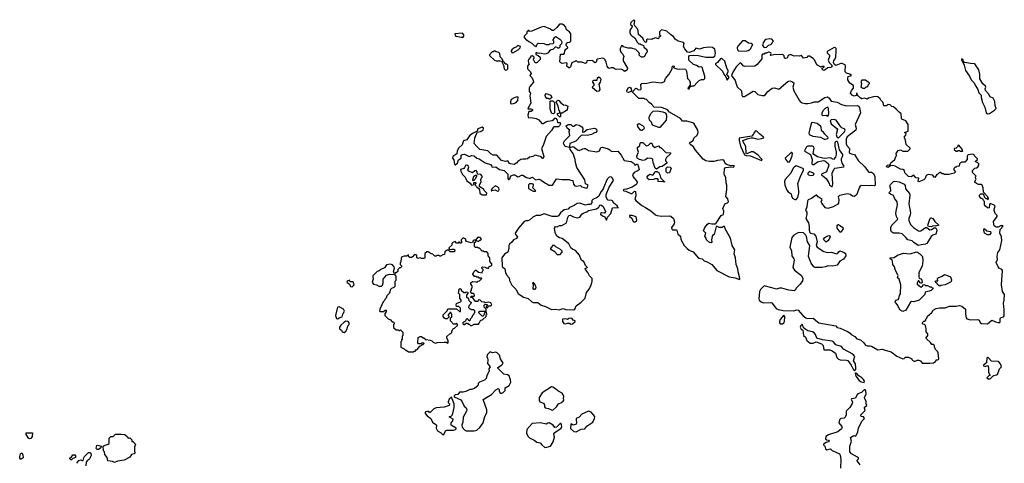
# Model space of a CAD drawing. Extents: x 1966327 to 2147849, y 395140 to 552178.
# Tile 271 of 316: x 2099823 to 2113328, y 410142 to 416220. Entities that reach past the tile are written whole.
import ezdxf

# ---------------------------------------------------------------- set-up
doc = ezdxf.new("R2010")
doc.units = 0

msp = doc.modelspace()

# ---------------------------------------------------------------- linework, layer by layer
at = {"layer": '0CON20XD'}
for points in [[(2109695, 412662), (2109700, 412675), (2109696, 412695), (2109676, 412765), (2109672, 412805), (2109651, 412865), (2109639, 412959), (2109624, 413014), (2109631, 413065), (2109594, 413124), (2109571, 413225), (2109500, 413355), (2109495, 413380), (2109485, 413390), (2109456, 413374), (2109416, 413374), (2109385, 413390), (2109374, 413386), (2109348, 413275), (2109327, 413263), (2109321, 413249), (2109311, 413205), (2109316, 413175), (2109306, 413164), (2109285, 413166), (2109242, 413205), (2109240, 413225), (2109219, 413255), (2109232, 413295), (2109203, 413325), (2109220, 413375), (2109255, 413420), (2109275, 413430), (2109315, 413422), (2109365, 413422), (2109375, 413432), (2109444, 413536), (2109475, 413550), (2109481, 413595), (2109469, 413635), (2109489, 413685), (2109505, 413700), (2109531, 413709), (2109546, 413725), (2109536, 413766), (2109507, 413797), (2109524, 413895), (2109522, 413955), (2109512, 413985), (2109509, 414055), (2109484, 414105), (2109489, 414175), (2109505, 414197), (2109585, 414202), (2109615, 414198), (2109626, 414216), (2109615, 414222), (2109575, 414216), (2109518, 414238), (2109501, 414251), (2109484, 414285), (2109465, 414300), (2109393, 414293), (2109345, 414279), (2109286, 414276), (2109235, 414284), (2109195, 414308), (2109093, 414433), (2109066, 414476), (2109028, 414505), (2109012, 414525), (2109025, 414542), (2109060, 414565), (2109071, 414595), (2109113, 414637), (2109128, 414675), (2109126, 414705), (2109075, 414792), (2109055, 414808), (2108975, 414828), (2108912, 414832), (2108888, 414865), (2108735, 414952), (2108708, 414985), (2108690, 414995), (2108625, 415017), (2108523, 415023), (2108490, 415065), (2108457, 415087), (2108420, 415125), (2108395, 415130), (2108385, 415140), (2108315, 415140), (2108230, 415225), (2108232, 415238), (2108275, 415280), (2108288, 415278), (2108305, 415260), (2108340, 415265), (2108347, 415275), (2108341, 415329), (2108354, 415346), (2108425, 415352), (2108505, 415370), (2108624, 415356), (2108666, 415374), (2108680, 415415), (2108732, 415475), (2108756, 415514), (2108770, 415545), (2108770, 415575), (2108785, 415590), (2108800, 415585), (2108800, 415575), (2108790, 415565), (2108795, 415560), (2108835, 415548), (2108875, 415541), (2108935, 415547), (2108953, 415543), (2108967, 415515), (2108984, 415414), (2109008, 415385), (2109018, 415355), (2109017, 415323), (2108988, 415285), (2108993, 415273), (2109005, 415273), (2109020, 415300), (2109045, 415312), (2109075, 415313), (2109109, 415355), (2109143, 415385), (2109175, 415399), (2109205, 415400), (2109220, 415415), (2109220, 415445), (2109184, 415564), (2109173, 415573), (2109142, 415572), (2109105, 415593), (2109066, 415606), (2109002, 415665), (2109002, 415715), (2109012, 415728), (2109065, 415732), (2109135, 415728), (2109235, 415708), (2109335, 415708), (2109355, 415720), (2109366, 415755), (2109356, 415816), (2109325, 415840), (2109275, 415844), (2109204, 415836), (2109145, 415817), (2109095, 415830), (2109067, 415793), (2109005, 415770), (2108983, 415773), (2108945, 415820), (2108928, 415855), (2108938, 415895), (2108928, 415908), (2108854, 415924), (2108815, 415952), (2108792, 415992), (2108753, 416013), (2108698, 416065), (2108625, 416080), (2108600, 416055), (2108600, 416015), (2108610, 416005), (2108610, 415995), (2108590, 415975), (2108585, 415960), (2108545, 415970), (2108505, 415960), (2108495, 415950), (2108435, 415952), (2108420, 415945), (2108418, 415925), (2108405, 415910), (2108388, 415925), (2108368, 415965), (2108309, 416019), (2108306, 416066), (2108297, 416095), (2108260, 416135), (2108253, 416153), (2108258, 416205), (2108245, 416220), (2108205, 416180), (2108200, 416165), (2108202, 416155), (2108222, 416135), (2108220, 416115), (2108192, 416075), (2108192, 416045), (2108202, 416018), (2108217, 415997), (2108262, 415972), (2108294, 415914), (2108315, 415890), (2108335, 415890), (2108345, 415880), (2108378, 415868), (2108382, 415842), (2108418, 415818), (2108420, 415805), (2108430, 415795), (2108430, 415775), (2108412, 415758), (2108393, 415717), (2108375, 415708), (2108357, 415707), (2108337, 415717), (2108320, 415735), (2108322, 415755), (2108315, 415770), (2108275, 415812), (2108215, 415828), (2108168, 415828), (2108105, 415850), (2108095, 415860), (2108075, 415860), (2108060, 415825), (2108060, 415795), (2108072, 415772), (2108097, 415747), (2108107, 415715), (2108100, 415685), (2108102, 415655), (2108158, 415555), (2108156, 415534), (2108125, 415512), (2108113, 415513), (2108090, 415535), (2108072, 415542), (2108005, 415540), (2107975, 415550), (2107965, 415560), (2107935, 415562), (2107905, 415550), (2107880, 415585), (2107869, 415639), (2107855, 415670), (2107835, 415690), (2107815, 415692), (2107745, 415680), (2107732, 415668), (2107737, 415655), (2107731, 415639), (2107715, 415628), (2107694, 415644), (2107685, 415660), (2107603, 415657), (2107595, 415630), (2107585, 415622), (2107535, 415640), (2107478, 415638), (2107455, 415660), (2107445, 415650), (2107395, 415630), (2107376, 415574), (2107365, 415562), (2107355, 415562), (2107328, 415585), (2107330, 415625), (2107325, 415630), (2107265, 415622), (2107245, 415630), (2107230, 415645), (2107242, 415748), (2107285, 415750), (2107297, 415763), (2107300, 415795), (2107312, 415818), (2107340, 415835), (2107338, 415848), (2107320, 415865), (2107322, 415898), (2107335, 415910), (2107367, 415913), (2107380, 415925), (2107380, 416025), (2107363, 416053), (2107325, 416080), (2107315, 416120), (2107285, 416150), (2107275, 416150), (2107265, 416160), (2107225, 416160), (2107189, 416111), (2107145, 416070), (2107125, 416070), (2107105, 416090), (2107015, 416127), (2106975, 416117), (2106845, 416062), (2106815, 416060), (2106805, 416070), (2106795, 416070), (2106780, 416055), (2106778, 416032), (2106740, 415995), (2106740, 415975), (2106775, 415940), (2106785, 415940), (2106805, 415920), (2106845, 415900), (2106882, 415862), (2106895, 415860), (2106905, 415850), (2106920, 415885), (2106935, 415898), (2107012, 415892), (2107045, 415880), (2107085, 415880), (2107095, 415890), (2107138, 415892), (2107150, 415905), (2107150, 415925), (2107140, 415935), (2107140, 415945), (2107165, 415982), (2107175, 415988), (2107233, 415953), (2107250, 415935), (2107258, 415915), (2107252, 415888), (2107230, 415865), (2107230, 415845), (2107218, 415832), (2107205, 415830), (2107195, 415840), (2107173, 415847), (2107135, 415810), (2107113, 415807), (2107090, 415795), (2107073, 415767), (2107045, 415752), (2107015, 415748), (2106975, 415758), (2106925, 415760), (2106915, 415770), (2106902, 415768), (2106902, 415742), (2106935, 415730), (2106960, 415705), (2106960, 415675), (2106915, 415630), (2106895, 415630), (2106870, 415675), (2106870, 415685), (2106880, 415695), (2106878, 415708), (2106855, 415730), (2106845, 415720), (2106835, 415720), (2106830, 415705), (2106805, 415680), (2106798, 415662), (2106800, 415625), (2106810, 415615), (2106790, 415585), (2106790, 415545), (2106807, 415527), (2106830, 415505), (2106840, 415485), (2106820, 415455), (2106848, 415428), (2106867, 415387), (2106868, 415365), (2106818, 415305), (2106810, 415285), (2106810, 415235), (2106830, 415215), (2106822, 415175), (2106833, 415077), (2106792, 415005), (2106798, 414998), (2106835, 414998), (2106855, 414988), (2106857, 414975), (2106839, 414961), (2106805, 414960), (2106794, 414914), (2106796, 414886), (2106807, 414877), (2106835, 414880), (2106905, 414867), (2106945, 414848), (2106985, 414800), (2107005, 414800), (2107038, 414822), (2107068, 414832), (2107125, 414838), (2107149, 414851), (2107165, 414870), (2107175, 414870), (2107192, 414852), (2107200, 414815), (2107205, 414810), (2107235, 414810), (2107240, 414795), (2107228, 414765), (2107215, 414753), (2107155, 414753), (2107144, 414746), (2107118, 414702), (2107045, 414620), (2107002, 414495), (2106982, 414455), (2107012, 414345), (2107005, 414320), (2106995, 414320), (2106985, 414332), (2106960, 414345), (2106895, 414362), (2106860, 414345), (2106815, 414337), (2106786, 414314), (2106765, 414307), (2106725, 414310), (2106695, 414303), (2106655, 414277), (2106641, 414259), (2106605, 414237), (2106553, 414243), (2106541, 414251), (2106520, 414285), (2106484, 414276), (2106431, 414291), (2106365, 414366), (2106315, 414362), (2106283, 414383), (2106245, 414425), (2106135, 414441), (2106091, 414481), (2106055, 414525), (2106065, 414595), (2106082, 414648), (2106101, 414679), (2106145, 414687), (2106179, 414705), (2106186, 414735), (2106168, 414748), (2106105, 414726), (2106098, 414692), (2106035, 414662), (2105993, 414627), (2105954, 414576), (2105911, 414559), (2105894, 414506), (2105845, 414465), (2105825, 414425), (2105817, 414383), (2105766, 414344)], [(2105879, 415979), (2105905, 415983), (2105913, 415995), (2105913, 416013), (2105897, 416037), (2105792, 416025), (2105798, 416005), (2105810, 415995), (2105879, 415979)], [(2110035, 415840), (2110065, 415842), (2110095, 415870), (2110125, 415880), (2110140, 415895), (2110143, 415907), (2110160, 415925), (2110140, 415955), (2110105, 415958), (2110055, 415948), (2110045, 415940), (2110022, 415905), (2110010, 415865), (2110035, 415840)], [(2106578, 415768), (2106595, 415772), (2106658, 415805), (2106688, 415835), (2106690, 415855), (2106655, 415868), (2106634, 415846), (2106606, 415834), (2106575, 415808), (2106562, 415795), (2106563, 415783), (2106578, 415768)], [(2112305, 411512), (2112355, 411520), (2112388, 411542), (2112392, 411558), (2112415, 411560), (2112428, 411572), (2112420, 411655), (2112415, 411670), (2112383, 411703), (2112368, 411738), (2112368, 411758), (2112355, 411770), (2112335, 411770), (2112316, 411796), (2112260, 411845), (2112258, 411862), (2112280, 411895), (2112278, 411915), (2112258, 411945), (2112258, 411985), (2112245, 412030), (2112235, 412042), (2112215, 412048), (2112203, 412065), (2112222, 412088), (2112235, 412090), (2112250, 412105), (2112250, 412115), (2112265, 412130), (2112274, 412156), (2112335, 412210), (2112352, 412238), (2112395, 412262), (2112437, 412273), (2112515, 412274), (2112575, 412294), (2112665, 412294), (2112715, 412302), (2112744, 412294), (2112794, 412254), (2112794, 412184), (2112803, 412133), (2112815, 412122), (2112865, 412108), (2112965, 412110), (2112983, 412103), (2112995, 412072), (2113015, 412057), (2113096, 412054), (2113155, 412102), (2113205, 412079), (2113245, 412070), (2113265, 412072), (2113272, 412078), (2113272, 412125), (2113285, 412138), (2113315, 412148), (2113326, 412164), (2113326, 412245), (2113316, 412335), (2113326, 412375), (2113328, 412455), (2113304, 412494), (2113288, 412585), (2113303, 412783), (2113295, 412798), (2113257, 412817), (2113244, 412834), (2113218, 412895), (2113232, 412935), (2113228, 412975), (2113238, 413032), (2113268, 413065), (2113292, 413195), (2113287, 413245), (2113268, 413295), (2113272, 413345), (2113300, 413375), (2113300, 413385), (2113310, 413395), (2113285, 413400), (2113245, 413377), (2113218, 413378), (2113190, 413395), (2113182, 413415), (2113180, 413455), (2113230, 413525), (2113228, 413538), (2113202, 413565), (2113188, 413605), (2113188, 413625), (2113200, 413665), (2113188, 413678), (2113135, 413700), (2113123, 413687), (2113118, 413642), (2113105, 413638), (2113095, 413642), (2113068, 413665), (2113058, 413685), (2113057, 413727), (2113040, 413745), (2113038, 413758), (2113025, 413770), (2113012, 413772), (2112988, 413798), (2112988, 413815), (2113005, 413832), (2113032, 413832), (2113048, 413818), (2113050, 413795), (2113072, 413772), (2113088, 413768), (2113105, 413750), (2113110, 413775), (2113100, 413785), (2113100, 413795), (2113040, 413855), (2113038, 413915), (2113023, 413953), (2113012, 413962), (2112975, 413963), (2112944, 413974), (2112922, 413995), (2112922, 414005), (2112940, 414035), (2112932, 414055), (2112932, 414068), (2112940, 414075), (2112890, 414125), (2112890, 414155), (2112922, 414188), (2112945, 414190), (2112970, 414205), (2112970, 414215), (2112980, 414225), (2112980, 414245), (2112965, 414260), (2112930, 414275), (2112960, 414305), (2112960, 414315), (2112920, 414355), (2112915, 414368), (2112895, 414378), (2112833, 414367), (2112820, 414355), (2112820, 414305), (2112785, 414270), (2112745, 414268), (2112725, 414260), (2112713, 414247), (2112708, 414212), (2112675, 414210), (2112665, 414200), (2112655, 414200), (2112635, 414180), (2112633, 414163), (2112660, 414135), (2112640, 414115), (2112565, 414098), (2112505, 414100), (2112497, 414107), (2112475, 414110), (2112445, 414130), (2112418, 414102), (2112402, 414098), (2112375, 414060), (2112364, 414064), (2112345, 414090), (2112285, 414098), (2112265, 414090), (2112250, 414075), (2112240, 414045), (2112225, 414027), (2112155, 413998), (2112148, 414005), (2112155, 414050), (2112112, 414052), (2112085, 414088), (2112052, 414068), (2112015, 414070), (2111965, 414120), (2111960, 414155), (2111935, 414168), (2111905, 414172), (2111830, 414215), (2111795, 414222), (2111765, 414220), (2111736, 414194), (2111713, 414205), (2111720, 414225), (2111758, 414232), (2111777, 414265), (2111828, 414305), (2111840, 414345), (2111850, 414355), (2111843, 414387), (2111874, 414426), (2111905, 414437), (2111938, 414418), (2112005, 414420), (2112038, 414452), (2112038, 414458), (2111982, 414512), (2111975, 414540), (2111967, 414587), (2111960, 414595), (2111960, 414625), (2111975, 414640), (2111980, 414655), (2111960, 414675), (2112010, 414695), (2112010, 414785), (2111976, 414836), (2111922, 414855), (2111917, 414867), (2111915, 414930), (2111884, 414954), (2111846, 414996), (2111810, 415025), (2111785, 415030), (2111762, 415052), (2111735, 415058), (2111710, 415040), (2111675, 415042), (2111668, 415085), (2111635, 415118), (2111625, 415138), (2111595, 415162), (2111575, 415168), (2111535, 415162), (2111465, 415147), (2111445, 415133), (2111415, 415143), (2111375, 415136), (2111350, 415150), (2111322, 415175), (2111310, 415195), (2111305, 415220), (2111297, 415183), (2111266, 415174), (2111243, 415185), (2111220, 415215), (2111232, 415248), (2111257, 415283), (2111257, 415317), (2111211, 415351), (2111183, 415395), (2111180, 415415), (2111185, 415440), (2111230, 415455), (2111210, 415475), (2111165, 415487), (2111144, 415504), (2111148, 415598), (2111105, 415620), (2111085, 415620), (2111015, 415592), (2110997, 415607), (2110983, 415633), (2110989, 415661), (2111008, 415682), (2111018, 415705), (2111022, 415795), (2111020, 415825), (2111010, 415835), (2110993, 415837), (2110900, 415785), (2110900, 415765), (2110928, 415735), (2110932, 415715), (2110913, 415667), (2110924, 415634), (2110960, 415595), (2110960, 415575), (2110947, 415563), (2110905, 415560), (2110855, 415523), (2110835, 415532), (2110830, 415555), (2110858, 415572), (2110855, 415580), (2110823, 415577), (2110815, 415570), (2110755, 415602), (2110725, 415670), (2110705, 415690), (2110655, 415720), (2110635, 415720), (2110617, 415703), (2110575, 415693), (2110545, 415730), (2110515, 415722), (2110475, 415727), (2110445, 415722), (2110395, 415742), (2110365, 415730), (2110348, 415695), (2110325, 415687), (2110314, 415694), (2110307, 415727), (2110292, 415742), (2110165, 415740), (2110125, 415730), (2110120, 415735), (2110132, 415755), (2110126, 415766), (2110103, 415777), (2110093, 415777), (2110065, 415760), (2110045, 415760), (2110035, 415750), (2110012, 415748), (2110000, 415735), (2110002, 415685), (2109936, 415604), (2109905, 415582), (2109765, 415581), (2109745, 415590), (2109722, 415622), (2109705, 415630), (2109651, 415575), (2109605, 415502), (2109588, 415455), (2109637, 415387), (2109643, 415353), (2109665, 415300), (2109722, 415245), (2109728, 415188), (2109735, 415170), (2109765, 415168), (2109885, 415240), (2109906, 415236), (2109945, 415197), (2110007, 415183), (2110035, 415183), (2110054, 415196), (2110083, 415235), (2110145, 415281), (2110175, 415286), (2110235, 415268), (2110358, 415375), (2110385, 415382), (2110415, 415372), (2110439, 415355), (2110443, 415345), (2110427, 415295), (2110440, 415245), (2110515, 415117), (2110529, 415099), (2110555, 415081), (2110595, 415072), (2110635, 415071), (2110685, 415079), (2110725, 415094), (2110774, 415094), (2110865, 415154), (2110902, 415162), (2110925, 415147), (2110955, 415103), (2111035, 415090), (2111095, 415059), (2111165, 415040), (2111316, 415046), (2111333, 415035), (2111342, 415012), (2111357, 414945), (2111280, 414785), (2111297, 414735), (2111292, 414708), (2111170, 414615), (2111157, 414583), (2111157, 414517), (2111166, 414496), (2111202, 414455), (2111200, 414395), (2111225, 414383), (2111275, 414373), (2111325, 414290), (2111415, 414203), (2111461, 414141), (2111475, 414133), (2111505, 414131), (2111534, 414114), (2111550, 414070), (2111556, 413954), (2111545, 413942), (2111505, 413948), (2111475, 413942), (2111363, 413947), (2111351, 413939), (2111337, 413915), (2111303, 413825), (2111275, 413798), (2111245, 413802), (2111214, 413824), (2111175, 413834), (2111069, 413811), (2111050, 413795), (2111060, 413755), (2111053, 413705), (2111045, 413693), (2110982, 413655), (2110905, 413634), (2110875, 413640), (2110823, 413705), (2110817, 413725), (2110828, 413755), (2110775, 413793), (2110755, 413817), (2110745, 413818), (2110682, 413768), (2110639, 413751), (2110627, 413735), (2110621, 413655), (2110602, 413605), (2110621, 413585), (2110619, 413551), (2110604, 413496), (2110642, 413435), (2110652, 413385), (2110650, 413335), (2110660, 413305), (2110670, 413295), (2110716, 413286), (2110741, 413255), (2110759, 413175), (2110747, 413125), (2110762, 413105), (2110854, 413044), (2110905, 413029), (2110956, 413036), (2111025, 413010), (2111045, 413020), (2111061, 413045), (2111075, 413051), (2111132, 413032), (2111148, 413015), (2111153, 412985), (2111120, 412940), (2111070, 412910), (2111035, 412858), (2111019, 412851), (2110975, 412844), (2110905, 412846), (2110873, 412833), (2110825, 412826), (2110735, 412826), (2110714, 412834), (2110679, 412885), (2110642, 412975), (2110660, 413125), (2110628, 413178), (2110615, 413250), (2110605, 413270), (2110575, 413298), (2110505, 413302), (2110442, 413268), (2110414, 413236), (2110387, 413105), (2110410, 413055), (2110414, 412985), (2110442, 412945), (2110446, 412925), (2110427, 412825), (2110450, 412790), (2110544, 412714), (2110564, 412675), (2110558, 412642), (2110526, 412595), (2110476, 412545), (2110457, 412513), (2110445, 412506), (2110374, 412514), (2110275, 412540), (2110245, 412540), (2110205, 412530), (2110140, 412545)], [(2109685, 415790), (2109795, 415794), (2109815, 415797), (2109839, 415811), (2109852, 415825), (2109865, 415860), (2109880, 415875), (2109855, 415892), (2109819, 415899), (2109775, 415930), (2109735, 415930), (2109672, 415858), (2109664, 415835), (2109670, 415805), (2109685, 415790)], [(2106485, 415530), (2106505, 415532), (2106520, 415545), (2106517, 415597), (2106505, 415610), (2106492, 415612), (2106457, 415647), (2106438, 415688), (2106412, 415712), (2106408, 415758), (2106395, 415770), (2106358, 415778), (2106345, 415790), (2106325, 415790), (2106315, 415780), (2106302, 415778), (2106265, 415740), (2106265, 415730), (2106336, 415666), (2106357, 415657), (2106415, 415658), (2106430, 415650), (2106457, 415597), (2106468, 415545), (2106485, 415530)], [(2109525, 415390), (2109550, 415425), (2109549, 415439), (2109529, 415459), (2109524, 415475), (2109541, 415505), (2109540, 415525), (2109521, 415555), (2109494, 415654), (2109455, 415689), (2109445, 415690), (2109434, 415685), (2109396, 415634), (2109368, 415615), (2109368, 415605), (2109464, 415515), (2109480, 415475), (2109508, 415435), (2109525, 415390)], [(2113101, 414931), (2113125, 414933), (2113195, 414980), (2113217, 415005), (2113204, 415044), (2113199, 415099), (2113176, 415146), (2113135, 415163), (2113112, 415205), (2113069, 415249), (2113063, 415275), (2113073, 415295), (2113071, 415311), (2113035, 415342), (2112991, 415411), (2112991, 415475), (2112978, 415535), (2112925, 415616), (2112865, 415618), (2112783, 415633), (2112770, 415645), (2112765, 415670), (2112755, 415680), (2112742, 415678), (2112740, 415665), (2112748, 415658), (2112777, 415595), (2112794, 415524), (2112852, 415445), (2112873, 415395), (2112910, 415360), (2112935, 415308), (2112964, 415264), (2112979, 415219), (2113012, 415185), (2113012, 415155), (2113028, 415085), (2113062, 415022), (2113078, 414945), (2113101, 414931)], [(2107738, 415238), (2107680, 415285), (2107682, 415305), (2107700, 415325), (2107700, 415335), (2107682, 415365), (2107688, 415385), (2107697, 415393), (2107745, 415390), (2107747, 415423), (2107765, 415436), (2107783, 415425), (2107792, 415405), (2107783, 415365), (2107768, 415335), (2107778, 415265), (2107765, 415243), (2107738, 415238)], [(2108175, 415223), (2108157, 415227), (2108152, 415245), (2108170, 415285), (2108195, 415297), (2108210, 415275), (2108212, 415248), (2108203, 415237), (2108175, 415223)], [(2111415, 415280), (2111432, 415298), (2111445, 415300), (2111458, 415312), (2111462, 415328), (2111480, 415345), (2111480, 415355), (2111462, 415362), (2111425, 415390), (2111375, 415390), (2111360, 415375), (2111368, 415345), (2111360, 415295), (2111385, 415280), (2111415, 415280)], [(2106575, 415067), (2106595, 415074), (2106634, 415086), (2106648, 415102), (2106657, 415115), (2106660, 415160), (2106645, 415162), (2106605, 415150), (2106564, 415125), (2106554, 415095), (2106555, 415070), (2106575, 415067)], [(2107095, 415130), (2107085, 415130), (2107075, 415140), (2107055, 415140), (2107033, 415163), (2107032, 415185), (2107045, 415210), (2107110, 415185), (2107120, 415155), (2107095, 415130)], [(2107145, 414932), (2107122, 414935), (2107100, 414995), (2107100, 415105), (2107105, 415110), (2107135, 415110), (2107160, 415085), (2107160, 414945), (2107145, 414932)], [(2107235, 414890), (2107225, 414890), (2107200, 414915), (2107200, 414935), (2107230, 414945), (2107230, 414965), (2107223, 414973), (2107208, 415035), (2107180, 415095), (2107205, 415117), (2107218, 415115), (2107245, 415082), (2107280, 415055), (2107315, 415050), (2107340, 415035), (2107332, 414988), (2107323, 414977), (2107265, 414940), (2107242, 414938), (2107240, 414895), (2107235, 414890)], [(2110905, 414900), (2110917, 414913), (2110922, 414935), (2110918, 415005), (2110905, 415022), (2110875, 415007), (2110842, 414978), (2110826, 414945), (2110827, 414917), (2110835, 414908), (2110885, 414910), (2110905, 414900)], [(2108591, 414741), (2108500, 414775), (2108488, 414815), (2108462, 414845), (2108458, 414875), (2108463, 414897), (2108485, 414940), (2108513, 414967), (2108565, 414972), (2108646, 414956), (2108676, 414946), (2108688, 414928), (2108696, 414895), (2108691, 414845), (2108605, 414744), (2108591, 414741)], [(2105766, 414344), (2105758, 414325), (2105779, 414299), (2105788, 414238), (2105795, 414232), (2105826, 414254), (2105841, 414299), (2105876, 414324), (2105879, 414365), (2105893, 414375), (2105925, 414376), (2105986, 414346), (2106025, 414358), (2106055, 414356), (2106095, 414324), (2106125, 414313), (2106205, 414261), (2106280, 414235), (2106300, 414215), (2106305, 414200), (2106355, 414202), (2106405, 414168), (2106466, 414156), (2106520, 414105), (2106518, 414045), (2106525, 414030), (2106535, 414030), (2106545, 414040), (2106561, 414079), (2106596, 414094), (2106615, 414096), (2106655, 414069), (2106675, 414071), (2106705, 414089), (2106725, 414090), (2106775, 414060), (2106811, 414051), (2106825, 414050), (2106855, 414062), (2106898, 414028), (2106950, 414035), (2106975, 414023), (2107035, 413978), (2107055, 413972), (2107080, 413955), (2107102, 413952), (2107130, 413955), (2107142, 413965), (2107185, 414040), (2107265, 414029), (2107355, 414030), (2107383, 414023), (2107408, 414018), (2107416, 413996), (2107418, 413965), (2107435, 413942), (2107455, 413940), (2107515, 413950), (2107535, 413930), (2107595, 413910), (2107608, 413915), (2107620, 413955), (2107582, 413972), (2107576, 414026), (2107463, 414195), (2107444, 414265), (2107440, 414305), (2107413, 414385), (2107375, 414440), (2107370, 414470), (2107305, 414484), (2107284, 414515), (2107283, 414535), (2107295, 414562), (2107370, 414635), (2107360, 414685), (2107360, 414695), (2107370, 414705), (2107332, 414735), (2107320, 414765), (2107345, 414782), (2107382, 414782), (2107405, 414760), (2107425, 414762), (2107457, 414783), (2107495, 414777), (2107532, 414752), (2107546, 414736), (2107543, 414685), (2107548, 414678), (2107565, 414682), (2107605, 414717), (2107705, 414732), (2107735, 414720), (2107740, 414695), (2107727, 414673), (2107705, 414672), (2107665, 414649), (2107605, 414634), (2107545, 414640), (2107526, 414634), (2107452, 414555), (2107415, 414540), (2107370, 414525), (2107362, 414485), (2107370, 414470), (2107415, 414483), (2107425, 414480), (2107475, 414438), (2107495, 414428), (2107545, 414452), (2107565, 414456), (2107585, 414453), (2107625, 414429), (2107740, 414410), (2107775, 414422), (2107795, 414470), (2107815, 414472), (2107895, 414452), (2107919, 414439), (2107935, 414420), (2107954, 414414), (2108025, 414418), (2108072, 414362), (2108115, 414292), (2108210, 414275), (2108249, 414249), (2108265, 414222), (2108285, 414240), (2108295, 414240), (2108312, 414205), (2108320, 414165), (2108307, 414153), (2108252, 414128), (2108230, 414095), (2108235, 414068), (2108280, 414015), (2108290, 413995), (2108287, 413973), (2108273, 413957), (2108225, 413926), (2108145, 413898), (2108110, 413895), (2108102, 413885), (2108110, 413875), (2108135, 413872), (2108205, 413840), (2108225, 413840), (2108255, 413870), (2108268, 413868), (2108272, 413805), (2108262, 413765), (2108273, 413745), (2108358, 413675), (2108405, 413649), (2108479, 413599), (2108543, 413545), (2108565, 413536), (2108625, 413528), (2108735, 413534), (2108755, 413528), (2108791, 413495), (2108803, 413445), (2108800, 413425), (2108763, 413375), (2108769, 413349), (2108782, 413342), (2108825, 413341), (2108836, 413336), (2108850, 413280), (2108885, 413255), (2108890, 413210), (2108937, 413127), (2108978, 413085), (2109005, 413064), (2109060, 413040), (2109135, 412951), (2109184, 412944), (2109210, 412915), (2109254, 412904), (2109315, 412864), (2109345, 412836), (2109385, 412784), (2109555, 412698), (2109634, 412684), (2109695, 412662)], [(2108355, 414700), (2108345, 414700), (2108331, 414711), (2108300, 414755), (2108298, 414785), (2108313, 414797), (2108365, 414772), (2108385, 414750), (2108386, 414734), (2108378, 414715), (2108355, 414700)], [(2110875, 414583), (2110906, 414594), (2110910, 414605), (2110865, 414652), (2110849, 414679), (2110823, 414693), (2110818, 414705), (2110817, 414745), (2110809, 414759), (2110759, 414799), (2110695, 414813), (2110685, 414808), (2110658, 414725), (2110646, 414665), (2110650, 414645), (2110700, 414625), (2110805, 414611), (2110855, 414584), (2110875, 414583)], [(2111055, 414600), (2111136, 414684), (2111147, 414707), (2111139, 414719), (2111099, 414739), (2111084, 414754), (2111020, 414845), (2110995, 414851), (2110952, 414848), (2110941, 414835), (2110954, 414795), (2111030, 414730), (2111038, 414715), (2111022, 414645), (2111030, 414615), (2111042, 414602), (2111055, 414600)], [(2109995, 414293), (2110006, 414305), (2109990, 414325), (2109945, 414369), (2109885, 414410), (2109855, 414410), (2109797, 414383), (2109787, 414387), (2109784, 414484), (2109746, 414545), (2109743, 414565), (2109815, 414592), (2109855, 414600), (2109885, 414600), (2109945, 414584), (2109995, 414591), (2110025, 414600), (2110030, 414605), (2110022, 414615), (2109975, 414650), (2109935, 414692), (2109915, 414697), (2109899, 414681), (2109883, 414645), (2109865, 414622), (2109693, 414597), (2109692, 414565), (2109708, 414485), (2109765, 414368), (2109785, 414358), (2109845, 414353), (2109995, 414293)], [(2108555, 414170), (2108540, 414185), (2108523, 414223), (2108520, 414245), (2108510, 414255), (2108508, 414308), (2108485, 414318), (2108435, 414322), (2108405, 414300), (2108375, 414293), (2108323, 414303), (2108292, 414322), (2108288, 414352), (2108308, 414405), (2108293, 414465), (2108330, 414495), (2108333, 414527), (2108343, 414537), (2108368, 414538), (2108405, 414500), (2108425, 414492), (2108449, 414501), (2108475, 414530), (2108495, 414530), (2108505, 414490), (2108535, 414470), (2108585, 414490), (2108605, 414470), (2108615, 414470), (2108685, 414400), (2108748, 414398), (2108748, 414382), (2108695, 414330), (2108682, 414305), (2108680, 414285), (2108698, 414268), (2108700, 414255), (2108635, 414208), (2108605, 414202), (2108555, 414170)], [(2110965, 413930), (2110977, 413965), (2110966, 414115), (2110993, 414177), (2111005, 414186), (2111125, 414204), (2111132, 414215), (2111103, 414255), (2111093, 414295), (2111094, 414316), (2111112, 414355), (2111112, 414375), (2111066, 414435), (2111045, 414540), (2111035, 414550), (2111015, 414550), (2111004, 414536), (2111004, 414485), (2111021, 414405), (2111022, 414375), (2111012, 414335), (2110985, 414306), (2110945, 414326), (2110856, 414316), (2110765, 414340), (2110714, 414374), (2110708, 414385), (2110721, 414461), (2110716, 414476), (2110698, 414488), (2110632, 414488), (2110615, 414478), (2110588, 414425), (2110595, 414412), (2110671, 414371), (2110693, 414305), (2110688, 414245), (2110695, 414238), (2110715, 414237), (2110765, 414274), (2110845, 414289), (2110866, 414286), (2110912, 414248), (2110919, 414225), (2110887, 414135), (2110820, 414105), (2110822, 414095), (2110842, 414075), (2110883, 414045), (2110920, 413985), (2110935, 413948), (2110965, 413930)], [(2112755, 414420), (2112760, 414425), (2112750, 414435), (2112750, 414445), (2112705, 414500), (2112692, 414498), (2112688, 414482), (2112668, 414462), (2112640, 414455), (2112642, 414442), (2112665, 414420), (2112685, 414420), (2112695, 414430), (2112715, 414430), (2112725, 414420), (2112755, 414420)], [(2110375, 414268), (2110392, 414288), (2110416, 414355), (2110423, 414385), (2110415, 414402), (2110405, 414402), (2110321, 414325), (2110325, 414307), (2110355, 414272), (2110375, 414268)], [(2106225, 413822), (2106230, 413845), (2106195, 413880), (2106190, 413895), (2106128, 413935), (2106128, 413955), (2106152, 414005), (2106150, 414025), (2106158, 414052), (2106170, 414065), (2106168, 414078), (2106147, 414097), (2106102, 414102), (2106098, 414135), (2106085, 414152), (2106065, 414148), (2106035, 414120), (2105982, 414145), (2105968, 414165), (2105982, 414205), (2105978, 414215), (2105956, 414226), (2105937, 414223), (2105926, 414194), (2105915, 414182), (2105871, 414169), (2105872, 414145), (2105895, 414098), (2105932, 414062), (2105955, 414011), (2106001, 413981), (2106015, 413958), (2106025, 413952), (2106058, 413962), (2106050, 413975), (2106052, 413988), (2106078, 413988), (2106080, 413975), (2106070, 413965), (2106070, 413955), (2106090, 413935), (2106092, 413925), (2106115, 413910), (2106128, 413888), (2106135, 413843), (2106165, 413822), (2106225, 413822)], [(2108708, 414118), (2108690, 414135), (2108690, 414185), (2108708, 414202), (2108745, 414200), (2108760, 414185), (2108735, 414120), (2108708, 414118)], [(2110475, 413756), (2110494, 413785), (2110509, 413845), (2110511, 413875), (2110496, 413975), (2110538, 414085), (2110572, 414155), (2110572, 414175), (2110555, 414187), (2110475, 414216), (2110451, 414205), (2110435, 414189), (2110395, 414112), (2110321, 414029), (2110312, 414005), (2110318, 413955), (2110344, 413884), (2110362, 413862), (2110403, 413833), (2110408, 413805), (2110423, 413775), (2110455, 413758), (2110475, 413756)], [(2106045, 414010), (2106040, 414025), (2106050, 414075), (2106075, 414090), (2106088, 414088), (2106090, 414075), (2106070, 414035), (2106045, 414010)], [(2107425, 412244), (2107438, 412252), (2107455, 412300), (2107525, 412350), (2107580, 412405), (2107596, 412484), (2107634, 412526), (2107661, 412585), (2107676, 412635), (2107677, 412675), (2107639, 412709), (2107617, 412757), (2107582, 412795), (2107581, 412809), (2107610, 412825), (2107582, 412852), (2107565, 412900), (2107555, 412910), (2107545, 412910), (2107525, 412930), (2107500, 412995), (2107445, 413058), (2107405, 413077), (2107382, 413095), (2107355, 413148), (2107305, 413192), (2107265, 413222), (2107225, 413232), (2107192, 413252), (2107166, 413304), (2107156, 413365), (2107170, 413385), (2107195, 413382), (2107225, 413398), (2107258, 413402), (2107322, 413435), (2107341, 413509), (2107355, 413538), (2107375, 413540), (2107418, 413518), (2107475, 413504), (2107504, 413516), (2107531, 413555), (2107552, 413568), (2107601, 413589), (2107625, 413606), (2107735, 413629), (2107765, 413650), (2107780, 413680), (2107795, 413682), (2107825, 413662), (2107858, 413592), (2107845, 413568), (2107805, 413576), (2107788, 413565), (2107788, 413555), (2107815, 413533), (2107849, 413519), (2107865, 413480), (2107875, 413478), (2107883, 413515), (2107931, 413565), (2107955, 413643), (2107981, 413649), (2108030, 413640), (2108033, 413645), (2108019, 413669), (2107970, 413705), (2107955, 413736), (2107944, 413744), (2107896, 413746), (2107884, 413754), (2107868, 413795), (2107866, 413825), (2107906, 413924), (2107967, 414015), (2107955, 414047), (2107936, 414066), (2107909, 414061), (2107882, 414035), (2107828, 413915), (2107827, 413903), (2107788, 413852), (2107765, 413800), (2107745, 413784), (2107683, 413757), (2107668, 413742), (2107668, 413715), (2107657, 413693), (2107645, 413688), (2107615, 413690), (2107585, 413680), (2107505, 413706), (2107468, 413702), (2107428, 413672), (2107365, 413646), (2107344, 413626), (2107289, 413615), (2107240, 413575), (2107215, 413532), (2107196, 413524), (2107125, 413524), (2107015, 413561), (2106955, 413538), (2106905, 413538), (2106863, 413515), (2106815, 413474), (2106794, 413466), (2106764, 413466), (2106744, 413456), (2106663, 413365), (2106618, 413295), (2106622, 413275), (2106650, 413245), (2106648, 413235), (2106635, 413222), (2106595, 413202), (2106575, 413172), (2106542, 413145), (2106534, 413126), (2106531, 413085), (2106517, 413035), (2106474, 413006), (2106438, 412955), (2106440, 412845), (2106444, 412834), (2106476, 412805), (2106484, 412754), (2106502, 412725), (2106538, 412685), (2106542, 412645), (2106575, 412582), (2106629, 412529), (2106660, 412470), (2106735, 412418), (2106795, 412399), (2106845, 412353), (2106865, 412346), (2106928, 412345), (2106975, 412308), (2107035, 412290), (2107115, 412249), (2107174, 412256), (2107224, 412244), (2107275, 412264), (2107315, 412250), (2107425, 412244)], [(2108665, 413992), (2108645, 414000), (2108582, 414002), (2108580, 414035), (2108575, 414040), (2108535, 414040), (2108515, 414030), (2108455, 414027), (2108435, 414042), (2108431, 414065), (2108444, 414086), (2108465, 414102), (2108505, 414090), (2108530, 414115), (2108530, 414125), (2108542, 414138), (2108565, 414140), (2108575, 414130), (2108585, 414130), (2108608, 414085), (2108612, 414052), (2108668, 413998), (2108665, 413992)], [(2110675, 414087), (2110705, 414092), (2110720, 414105), (2110710, 414115), (2110655, 414138), (2110633, 414117), (2110633, 414103), (2110640, 414095), (2110675, 414087)], [(2106295, 413870), (2106302, 413878), (2106345, 413887), (2106375, 413871), (2106395, 413874), (2106400, 413895), (2106395, 413912), (2106375, 413931), (2106345, 413942), (2106302, 413905), (2106290, 413885), (2106295, 413870)], [(2106895, 413870), (2106900, 413875), (2106863, 413915), (2106870, 413955), (2106866, 413966), (2106845, 413972), (2106815, 413970), (2106803, 413957), (2106800, 413905), (2106865, 413870), (2106895, 413870)], [(2112148, 413128), (2112085, 413168), (2112065, 413188), (2112005, 413202), (2111978, 413238), (2111925, 413287), (2111884, 413296), (2111810, 413295), (2111778, 413315), (2111769, 413335), (2111772, 413375), (2111786, 413404), (2111867, 413487), (2111850, 413525), (2111842, 413565), (2111843, 413595), (2111862, 413685), (2111857, 413725), (2111822, 413775), (2111809, 413809), (2111765, 413830), (2111750, 413845), (2111752, 413858), (2111770, 413875), (2111772, 413895), (2111758, 413945), (2111767, 413963), (2111807, 414003), (2111825, 414008), (2111885, 413997), (2111956, 413966), (2111969, 413949), (2111974, 413904), (2112028, 413838), (2112031, 413815), (2112016, 413695), (2112040, 413575), (2112037, 413545), (2112018, 413495), (2112018, 413468), (2112040, 413415), (2112082, 413375), (2112152, 413328), (2112165, 413323), (2112182, 413328), (2112245, 413373), (2112265, 413372), (2112305, 413343), (2112330, 413345), (2112365, 413368), (2112385, 413368), (2112398, 413355), (2112400, 413325), (2112387, 413283), (2112345, 413270), (2112325, 413250), (2112266, 413154), (2112245, 413144), (2112185, 413134), (2112148, 413128)], [(2108245, 413450), (2108265, 413452), (2108284, 413465), (2108289, 413475), (2108278, 413518), (2108225, 413539), (2108185, 413538), (2108188, 413525), (2108220, 413500), (2108235, 413457), (2108245, 413450)], [(2111085, 413310), (2111075, 413310), (2111037, 413365), (2111037, 413395), (2111042, 413408), (2111054, 413416), (2111112, 413375), (2111117, 413353), (2111085, 413310)], [(2112325, 413383), (2112290, 413385), (2112279, 413405), (2112304, 413485), (2112315, 413503), (2112325, 413506), (2112345, 413496), (2112375, 413453), (2112430, 413405), (2112385, 413393), (2112350, 413395), (2112325, 413383)], [(2106115, 413180), (2106132, 413198), (2106145, 413200), (2106157, 413213), (2106137, 413237), (2106102, 413238), (2106080, 413205), (2106080, 413200), (2106115, 413180)], [(2110885, 413172), (2110850, 413205), (2110848, 413215), (2110864, 413236), (2110905, 413260), (2110925, 413262), (2110938, 413245), (2110927, 413215), (2110909, 413191), (2110885, 413172)], [(2113095, 413271), (2113058, 413295), (2113048, 413335), (2113052, 413358), (2113088, 413328), (2113136, 413316), (2113142, 413295), (2113125, 413273), (2113095, 413271)], [(2105225, 411670), (2105235, 411680), (2105245, 411680), (2105265, 411700), (2105275, 411700), (2105312, 411748), (2105325, 411750), (2105342, 411768), (2105355, 411770), (2105370, 411785), (2105365, 411790), (2105335, 411790), (2105325, 411780), (2105295, 411780), (2105282, 411792), (2105290, 411865), (2105315, 411880), (2105335, 411880), (2105355, 411860), (2105365, 411860), (2105395, 411840), (2105455, 411830), (2105475, 411820), (2105495, 411800), (2105525, 411790), (2105555, 411798), (2105645, 411800), (2105675, 411800), (2105685, 411790), (2105698, 411792), (2105700, 411825), (2105680, 411855), (2105682, 411878), (2105722, 411918), (2105735, 411920), (2105748, 411932), (2105750, 411955), (2105760, 411965), (2105762, 411978), (2105775, 411990), (2105788, 411992), (2105828, 412032), (2105830, 412045), (2105815, 412060), (2105805, 412050), (2105775, 412050), (2105732, 412092), (2105730, 412135), (2105750, 412145), (2105750, 412185), (2105740, 412195), (2105738, 412208), (2105722, 412208), (2105718, 412192), (2105702, 412178), (2105700, 412165), (2105710, 412155), (2105710, 412145), (2105685, 412120), (2105665, 412120), (2105655, 412130), (2105645, 412130), (2105630, 412155), (2105630, 412175), (2105688, 412232), (2105695, 412260), (2105815, 412260), (2105855, 412220), (2105868, 412222), (2105868, 412268), (2105845, 412290), (2105812, 412292), (2105808, 412315), (2105815, 412330), (2105868, 412352), (2105880, 412365), (2105880, 412375), (2105860, 412405), (2105860, 412455), (2105840, 412475), (2105850, 412525), (2105862, 412538), (2105878, 412528), (2105880, 412515), (2105915, 412480), (2105935, 412480), (2105945, 412490), (2105968, 412488), (2105970, 412475), (2105950, 412445), (2105950, 412415), (2105968, 412408), (2105980, 412395), (2105982, 412372), (2106002, 412352), (2106020, 412345), (2106010, 412335), (2106008, 412322), (2105982, 412298), (2105980, 412275), (2105995, 412260), (2106005, 412260), (2106015, 412250), (2106045, 412250), (2106060, 412235), (2106060, 412205), (2106050, 412195), (2106050, 412185), (2106032, 412168), (2106020, 412135), (2106000, 412115), (2105998, 412092), (2105982, 412092), (2105978, 412108), (2105965, 412120), (2105955, 412120), (2105942, 412108), (2105938, 412092), (2105925, 412080), (2105915, 412080), (2105900, 412065), (2105902, 412052), (2105915, 412040), (2105945, 412060), (2105965, 412060), (2105975, 412050), (2105988, 412048), (2106005, 412030), (2106025, 412030), (2106055, 412050), (2106115, 412050), (2106127, 412063), (2106142, 412098), (2106175, 412110), (2106220, 412155), (2106220, 412175), (2106228, 412185), (2106227, 412207), (2106220, 412215), (2106220, 412255), (2106192, 412282), (2106192, 412308), (2106205, 412320), (2106228, 412318), (2106240, 412305), (2106222, 412288), (2106220, 412275), (2106235, 412270), (2106250, 412285), (2106252, 412298), (2106285, 412300), (2106300, 412315), (2106285, 412340), (2106255, 412350), (2106205, 412340), (2106195, 412350), (2106163, 412353), (2106135, 412380), (2106112, 412378), (2106105, 412360), (2106075, 412360), (2106038, 412408), (2106010, 412415), (2106015, 412430), (2106055, 412430), (2106060, 412435), (2106058, 412458), (2106045, 412470), (2106025, 412470), (2106010, 412485), (2106010, 412505), (2106020, 412515), (2106020, 412535), (2106030, 412545), (2106030, 412575), (2106010, 412595), (2106010, 412615), (2106035, 412632), (2106085, 412630), (2106095, 412620), (2106112, 412638), (2106128, 412642), (2106160, 412675), (2106155, 412680), (2106125, 412680), (2106115, 412690), (2106092, 412692), (2106085, 412700), (2106062, 412702), (2106040, 412735), (2106050, 412765), (2106075, 412790), (2106085, 412790), (2106115, 412760), (2106165, 412750), (2106170, 412775), (2106180, 412785), (2106178, 412798), (2106160, 412815), (2106160, 412825), (2106170, 412835), (2106205, 412830), (2106215, 412820), (2106235, 412820), (2106245, 412810), (2106258, 412822), (2106262, 412838), (2106298, 412852), (2106300, 412875), (2106270, 412905), (2106270, 412955), (2106250, 412985), (2106250, 413015), (2106228, 413038), (2106195, 413040), (2106185, 413050), (2106165, 413050), (2106128, 413088), (2106115, 413090), (2106105, 413100), (2106075, 413100), (2106062, 413112), (2106060, 413165), (2106078, 413182), (2106080, 413200), (2106052, 413198), (2106040, 413185), (2106038, 413172), (2106015, 413162), (2105952, 413182), (2105940, 413195), (2105940, 413215), (2105905, 413230), (2105880, 413205), (2105880, 413185), (2105890, 413175), (2105875, 413160), (2105865, 413160), (2105855, 413170), (2105845, 413170), (2105835, 413160), (2105815, 413160), (2105795, 413180), (2105762, 413168), (2105750, 413155), (2105748, 413132), (2105710, 413095), (2105712, 413082), (2105725, 413070), (2105750, 413075), (2105778, 413078), (2105790, 413065), (2105785, 413040), (2105725, 413040), (2105705, 413060), (2105685, 413060), (2105652, 413038), (2105648, 413002), (2105625, 413000), (2105595, 412980), (2105585, 412980), (2105575, 412990), (2105545, 412990), (2105535, 412980), (2105515, 412980), (2105488, 413008), (2105465, 413012), (2105425, 413038), (2105405, 413040), (2105380, 413015), (2105380, 412955), (2105375, 412950), (2105335, 412950), (2105315, 412958), (2105285, 412950), (2105270, 412965), (2105268, 412988), (2105255, 413000), (2105233, 412997), (2105210, 412970), (2105195, 412962), (2105175, 412960), (2105162, 412972), (2105155, 413000), (2105135, 412980), (2105095, 412980), (2105065, 412970), (2105053, 412947), (2105050, 412905), (2105040, 412885), (2105040, 412865), (2105058, 412848), (2105060, 412835), (2105048, 412822), (2105032, 412818), (2105010, 412795), (2105008, 412772), (2104988, 412752), (2104975, 412750), (2104965, 412740), (2104950, 412765), (2104962, 412815), (2104957, 412835), (2104935, 412862), (2104905, 412870), (2104855, 412862), (2104828, 412822), (2104775, 412798), (2104755, 412781), (2104725, 412772), (2104668, 412712), (2104666, 412695), (2104672, 412665), (2104659, 412625), (2104676, 412596), (2104715, 412588), (2104748, 412568), (2104785, 412570), (2104798, 412582), (2104808, 412615), (2104810, 412665), (2104855, 412718), (2104895, 412732), (2104965, 412730), (2104980, 412705), (2104980, 412645), (2104970, 412635), (2104970, 412565), (2104955, 412550), (2104922, 412538), (2104902, 412518), (2104900, 412485), (2104890, 412475), (2104888, 412462), (2104860, 412435), (2104850, 412405), (2104830, 412385), (2104827, 412373), (2104807, 412353), (2104788, 412315), (2104762, 412255), (2104760, 412225), (2104765, 412220), (2104815, 412220), (2104835, 412240), (2104848, 412238), (2104850, 412215), (2104830, 412195), (2104830, 412165), (2104875, 412120), (2104908, 412108), (2104932, 412082), (2104945, 412080), (2104958, 412068), (2104960, 412055), (2104950, 412045), (2104952, 412002), (2104985, 411970), (2105015, 411970), (2105025, 411960), (2105035, 411960), (2105045, 411970), (2105078, 411938), (2105080, 411895), (2105070, 411885), (2105070, 411845), (2105060, 411835), (2105060, 411815), (2105050, 411805), (2105050, 411735), (2105095, 411710), (2105115, 411690), (2105125, 411690), (2105155, 411670), (2105225, 411670)], [(2107200, 413000), (2107161, 413041), (2107110, 413070), (2107109, 413085), (2107145, 413133), (2107155, 413132), (2107172, 413112), (2107235, 413077), (2107257, 413055), (2107260, 413035), (2107225, 413000), (2107200, 413000)], [(2111935, 412223), (2111893, 412243), (2111868, 412305), (2111832, 412355), (2111841, 412379), (2111872, 412388), (2111882, 412398), (2111890, 412440), (2111904, 412466), (2111910, 412585), (2111884, 412664), (2111862, 412685), (2111871, 412715), (2111869, 412725), (2111837, 412785), (2111820, 412835), (2111798, 412868), (2111795, 412910), (2111785, 412930), (2111760, 412945), (2111762, 412958), (2111815, 412962), (2111862, 412995), (2111945, 413021), (2112035, 413010), (2112125, 413039), (2112137, 413037), (2112165, 413016), (2112206, 412975), (2112211, 412915), (2112200, 412845), (2112154, 412755), (2112153, 412695), (2112160, 412680), (2112192, 412665), (2112202, 412625), (2112198, 412612), (2112185, 412608), (2112172, 412615), (2112155, 412640), (2112145, 412640), (2112134, 412615), (2112134, 412595), (2112185, 412557), (2112210, 412575), (2112212, 412588), (2112235, 412590), (2112245, 412580), (2112275, 412580), (2112305, 412560), (2112325, 412560), (2112335, 412550), (2112348, 412548), (2112350, 412535), (2112338, 412522), (2112325, 412510), (2112295, 412500), (2112243, 412487), (2112238, 412455), (2112162, 412375), (2112085, 412354), (2112055, 412360), (2112041, 412349), (2111978, 412242), (2111935, 412223)], [(2112445, 412570), (2112432, 412572), (2112412, 412592), (2112408, 412608), (2112392, 412612), (2112390, 412625), (2112380, 412635), (2112385, 412640), (2112418, 412642), (2112412, 412675), (2112420, 412685), (2112475, 412704), (2112505, 412728), (2112535, 412721), (2112590, 412695), (2112603, 412655), (2112598, 412635), (2112588, 412625), (2112515, 412588), (2112455, 412580), (2112445, 412570)], [(2104385, 412561), (2104409, 412585), (2104398, 412628), (2104355, 412630), (2104345, 412650), (2104314, 412636), (2104310, 412625), (2104348, 412598), (2104362, 412565), (2104385, 412561)], [(2106885, 412524), (2106874, 412524), (2106866, 412536), (2106871, 412585), (2106862, 412608), (2106865, 412622), (2106875, 412616), (2106899, 412575), (2106902, 412545), (2106885, 412524)], [(2110140, 412545), (2110035, 412574), (2109984, 412525), (2109969, 412495), (2109960, 412395), (2109966, 412375), (2109994, 412354), (2110025, 412341), (2110125, 412344), (2110140, 412340), (2110197, 412265), (2110225, 412249), (2110295, 412237), (2110435, 412232), (2110485, 412246), (2110502, 412242), (2110565, 412168), (2110605, 412133), (2110625, 412128), (2110705, 412130), (2110765, 412078), (2110785, 412068), (2111017, 412027), (2111035, 412002), (2111075, 411992), (2111176, 411946), (2111213, 411923), (2111226, 411906), (2111278, 411878), (2111305, 411848), (2111354, 411834), (2111398, 411798), (2111425, 411760), (2111445, 411752), (2111485, 411753), (2111505, 411747), (2111595, 411698), (2111655, 411707), (2111695, 411693), (2111777, 411667), (2111855, 411612), (2111935, 411572), (2111955, 411580), (2111973, 411597), (2112015, 411598), (2112060, 411575), (2112060, 411565), (2112072, 411552), (2112093, 411543), (2112107, 411543), (2112134, 411556), (2112155, 411557), (2112176, 411546), (2112203, 411513), (2112305, 411512)], [(2104185, 412122), (2104204, 412136), (2104245, 412150), (2104256, 412185), (2104279, 412225), (2104264, 412254), (2104204, 412286), (2104187, 412283), (2104178, 412265), (2104153, 412165), (2104167, 412127), (2104185, 412122)], [(2106175, 412160), (2106165, 412160), (2106122, 412202), (2106120, 412215), (2106132, 412228), (2106208, 412228), (2106210, 412215), (2106200, 412205), (2106188, 412172), (2106175, 412160)], [(2110285, 412053), (2110304, 412065), (2110312, 412085), (2110316, 412155), (2110305, 412170), (2110255, 412110), (2110246, 412085), (2110246, 412065), (2110254, 412054), (2110285, 412053)], [(2104275, 411934), (2104298, 411952), (2104314, 411985), (2104324, 412025), (2104341, 412045), (2104343, 412065), (2104326, 412086), (2104295, 412088), (2104267, 412073), (2104226, 412034), (2104208, 412005), (2104210, 411985), (2104239, 411965), (2104246, 411945), (2104275, 411934)], [(2107375, 412050), (2107405, 412052), (2107440, 412085), (2107440, 412095), (2107412, 412102), (2107395, 412130), (2107353, 412127), (2107335, 412110), (2107315, 412120), (2107270, 412115), (2107270, 412085), (2107288, 412058), (2107315, 412052), (2107335, 412060), (2107365, 412060), (2107375, 412050)], [(2111275, 411410), (2111290, 411425), (2111292, 411445), (2111288, 411505), (2111260, 411545), (2111278, 411605), (2111248, 411638), (2111124, 411704), (2111095, 411740), (2111015, 411763), (2110986, 411806), (2110967, 411817), (2110832, 411832), (2110756, 411856), (2110737, 411905), (2110718, 411928), (2110695, 411942), (2110635, 411956), (2110593, 411983), (2110570, 412010), (2110554, 412046), (2110535, 412032), (2110529, 412005), (2110541, 411981), (2110566, 411966), (2110575, 411895), (2110599, 411869), (2110619, 411825), (2110665, 411788), (2110705, 411788), (2110745, 411806), (2110819, 411779), (2110842, 411755), (2110852, 411695), (2110935, 411696), (2110965, 411684), (2111010, 411650), (2111031, 411591), (2111055, 411568), (2111075, 411560), (2111165, 411556), (2111181, 411551), (2111228, 411485), (2111255, 411430), (2111275, 411410)], [(2106055, 410586), (2106095, 410594), (2106135, 410630), (2106181, 410695), (2106203, 410785), (2106230, 410835), (2106232, 410875), (2106180, 411015), (2106296, 411084), (2106355, 411148), (2106385, 411168), (2106400, 411155), (2106400, 411135), (2106412, 411102), (2106435, 411103), (2106456, 411114), (2106482, 411138), (2106480, 411175), (2106535, 411208), (2106557, 411255), (2106556, 411285), (2106535, 411338), (2106515, 411352), (2106465, 411363), (2106448, 411375), (2106382, 411445), (2106380, 411455), (2106430, 411485), (2106450, 411505), (2106452, 411515), (2106417, 411575), (2106402, 411625), (2106372, 411655), (2106354, 411664), (2106306, 411656), (2106275, 411668), (2106233, 411627), (2106230, 411595), (2106240, 411585), (2106243, 411555), (2106241, 411511), (2106278, 411465), (2106258, 411435), (2106260, 411405), (2106231, 411345), (2106221, 411305), (2106199, 411281), (2106130, 411255), (2106110, 411235), (2106106, 411204), (2106065, 411169), (2106025, 411154), (2105995, 411153), (2105944, 411126), (2105905, 411116), (2105855, 411117), (2105834, 411086), (2105795, 411078), (2105780, 411065), (2105783, 411053), (2105873, 411013), (2105892, 410985), (2105920, 410925), (2105945, 410900), (2105954, 410875), (2105951, 410855), (2105906, 410775), (2105901, 410705), (2105887, 410665), (2105892, 410635), (2105928, 410595), (2105945, 410587), (2106055, 410586)], [(2113135, 411300), (2113175, 411340), (2113235, 411360), (2113262, 411438), (2113290, 411465), (2113274, 411504), (2113250, 411535), (2113151, 411541), (2113105, 411590), (2113095, 411590), (2113090, 411585), (2113082, 411518), (2113042, 411485), (2113042, 411475), (2113065, 411468), (2113095, 411480), (2113105, 411470), (2113112, 411445), (2113110, 411385), (2113130, 411355), (2113130, 411345), (2113115, 411340), (2113090, 411315), (2113105, 411300), (2113135, 411300)], [(2111405, 411250), (2111410, 411265), (2111395, 411290), (2111373, 411313), (2111331, 411341), (2111305, 411370), (2111295, 411370), (2111285, 411380), (2111280, 411375), (2111290, 411335), (2111337, 411277), (2111365, 411258), (2111405, 411250)], [(2107135, 410871), (2107186, 410914), (2107215, 410958), (2107255, 410976), (2107279, 410995), (2107286, 411005), (2107281, 411035), (2107286, 411055), (2107279, 411079), (2107262, 411102), (2107203, 411135), (2107174, 411164), (2107135, 411186), (2107115, 411189), (2106991, 411109), (2106950, 411045), (2106946, 411006), (2106958, 410985), (2107008, 410965), (2107020, 410945), (2107021, 410915), (2107032, 410902), (2107075, 410894), (2107115, 410874), (2107135, 410871)], [(2111352, 410122), (2111308, 410175), (2111308, 410185), (2111328, 410205), (2111327, 410215), (2111315, 410227), (2111232, 410272), (2111211, 410301), (2111208, 410375), (2111230, 410445), (2111220, 410495), (2111265, 410522), (2111285, 410512), (2111297, 410523), (2111317, 410575), (2111328, 410625), (2111375, 410720), (2111408, 410755), (2111395, 410778), (2111364, 410784), (2111358, 410805), (2111418, 410865), (2111408, 410895), (2111408, 410912), (2111440, 410935), (2111432, 410955), (2111432, 410992), (2111414, 411024), (2111410, 411045), (2111432, 411095), (2111428, 411135), (2111418, 411148), (2111405, 411148), (2111368, 411112), (2111318, 411095), (2111306, 411075), (2111287, 411035), (2111231, 411025), (2111228, 411015), (2111247, 410985), (2111241, 410959), (2111210, 410905), (2111157, 410855), (2111160, 410805), (2111146, 410774), (2111130, 410760), (2111084, 410756), (2111065, 410736), (2111056, 410695), (2111099, 410645), (2111103, 410635), (2111093, 410615), (2111045, 410572), (2110915, 410533), (2110880, 410510), (2110875, 410475), (2110882, 410465), (2110915, 410459), (2110926, 410444), (2110923, 410435), (2110885, 410425), (2110846, 410405), (2110846, 410395), (2110865, 410375), (2110875, 410340), (2110895, 410324), (2110925, 410336), (2110945, 410338), (2110966, 410316), (2111065, 410270), (2111076, 410255), (2111084, 410195), (2111082, 410075)], [(2105625, 410532), (2105644, 410546), (2105665, 410587), (2105682, 410598), (2105775, 410597), (2105800, 410605), (2105808, 410615), (2105808, 410625), (2105753, 410653), (2105743, 410665), (2105739, 410695), (2105762, 410725), (2105770, 410745), (2105718, 410775), (2105720, 410785), (2105742, 410788), (2105755, 410802), (2105766, 410826), (2105783, 410905), (2105781, 410955), (2105745, 411050), (2105715, 411020), (2105700, 410985), (2105700, 410975), (2105717, 410957), (2105715, 410933), (2105645, 410910), (2105535, 410900), (2105504, 410886), (2105455, 410840), (2105445, 410840), (2105435, 410850), (2105415, 410850), (2105390, 410845), (2105382, 410835), (2105383, 410825), (2105411, 410791), (2105464, 410754), (2105487, 410707), (2105532, 410675), (2105538, 410665), (2105537, 410625), (2105552, 410585), (2105594, 410564), (2105625, 410532)], [(2107455, 410573), (2107525, 410611), (2107574, 410616), (2107601, 410649), (2107686, 410704), (2107706, 410755), (2107710, 410785), (2107662, 410842), (2107625, 410854), (2107535, 410814), (2107498, 410772), (2107456, 410754), (2107454, 410736), (2107462, 410695), (2107455, 410680), (2107415, 410666), (2107385, 410682), (2107380, 410680), (2107378, 410618), (2107425, 410578), (2107455, 410573)], [(2107025, 410359), (2107055, 410362), (2107104, 410376), (2107112, 410388), (2107139, 410435), (2107158, 410502), (2107150, 410545), (2107164, 410566), (2107248, 410625), (2107259, 410645), (2107255, 410672), (2107245, 410688), (2107235, 410688), (2107185, 410638), (2107165, 410630), (2107142, 410665), (2107086, 410696), (2107065, 410693), (2107045, 410678), (2106965, 410698), (2106852, 410685), (2106780, 410605), (2106776, 410555), (2106791, 410515), (2106815, 410491), (2106880, 410460), (2106915, 410432), (2106960, 410420), (2106983, 410393), (2107025, 410359)], [(2099957, 410477), (2099945, 410488), (2099912, 410535), (2099912, 410558), (2099998, 410558), (2099995, 410510), (2099975, 410483), (2099957, 410477)], [(2101125, 410154), (2101096, 410166), (2101030, 410175), (2101025, 410220), (2100993, 410263), (2100987, 410297), (2100973, 410313), (2100970, 410375), (2100983, 410387), (2101035, 410402), (2101050, 410415), (2101052, 410485), (2101072, 410508), (2101105, 410510), (2101135, 410540), (2101215, 410542), (2101266, 410536), (2101300, 410505), (2101305, 410490), (2101315, 410490), (2101325, 410480), (2101335, 410490), (2101348, 410478), (2101360, 410465), (2101362, 410442), (2101375, 410440), (2101410, 410405), (2101398, 410365), (2101398, 410305), (2101407, 410283), (2101395, 410272), (2101355, 410262), (2101333, 410227), (2101255, 410186), (2101165, 410169), (2101125, 410154)], [(2099845, 410200), (2099835, 410200), (2099825, 410210), (2099823, 410233), (2099835, 410270), (2099845, 410280), (2099855, 410280), (2099868, 410255), (2099872, 410228), (2099870, 410215), (2099845, 410200)], [(2100608, 410142), (2100635, 410180), (2100665, 410188), (2100675, 410180), (2100695, 410180), (2100702, 410215), (2100714, 410236), (2100765, 410290), (2100785, 410290), (2100799, 410279), (2100803, 410247), (2100777, 410193), (2100748, 410175), (2100733, 410157), (2100728, 410105)], [(2100883, 410333), (2100871, 410351), (2100882, 410385), (2100895, 410390), (2100940, 410375), (2100937, 410353), (2100905, 410333), (2100883, 410333)], [(2100535, 410190), (2100525, 410190), (2100512, 410202), (2100512, 410218), (2100528, 410222), (2100552, 410258), (2100578, 410258), (2100590, 410245), (2100588, 410222), (2100552, 410208), (2100535, 410190)]]:
    msp.add_lwpolyline(points, dxfattribs=at)

doc.saveas('drawing.dxf')
